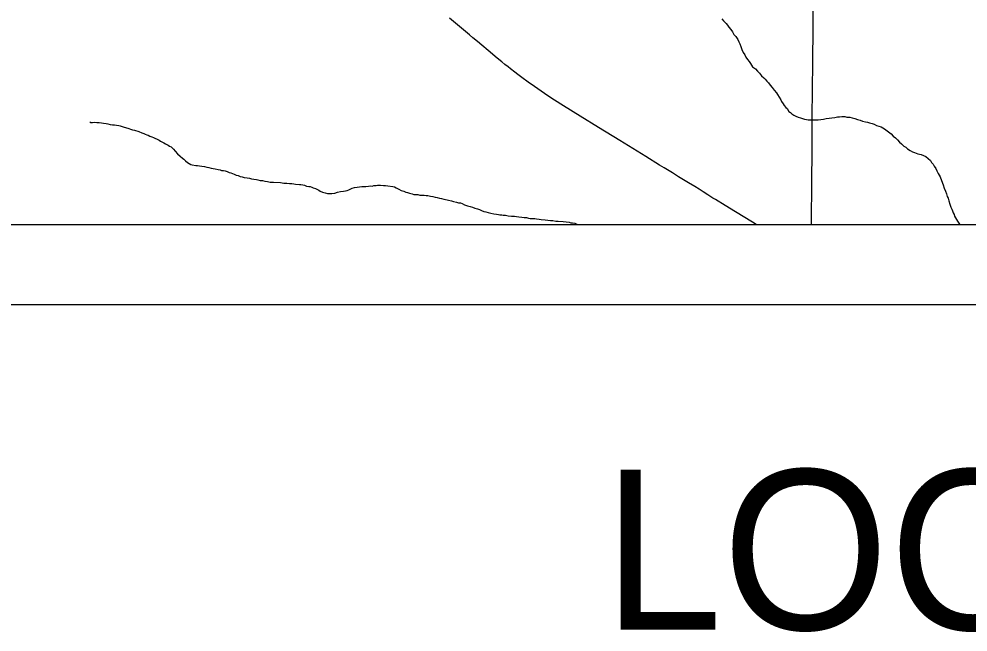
# Model space of a CAD drawing. Extents: x 0 to 34, y 0 to 22.
# Drawn here: x 3.697 to 4.882, y 13.591 to 14.357 of the extents above; entities that cross this region are included whole.
import ezdxf

# ---------------------------------------------------------------- set-up
doc = ezdxf.new("R2010")
doc.units = 0
for name, color, linetype in [('GM_X_Corporation', 7, 'Continuous'), ('GM_X_County_Road', 7, 'Continuous'), ('GM_X_Minor_River', 7, 'Continuous'), ('SH_Data', 7, 'Continuous'), ('SH_Text', 7, 'Continuous')]:
    doc.layers.add(name, color=color, linetype=linetype)

msp = doc.modelspace()

# ---------------------------------------------------------------- linework, layer by layer
at = {"layer": 'GM_X_Corporation'}
for points in [[(2.1, 14.1), (8.9, 14.1)], [(2.1, 14.1), (5.7036, 14.1)]]:
    msp.add_lwpolyline(points, dxfattribs=at)
at = {"layer": 'GM_X_County_Road'}
for points in [[(4.6868, 14.1), (4.6873, 14.1559), (4.6877, 14.1895), (4.6879, 14.2355), (4.6882, 14.2672), (4.6886, 14.3039), (4.689, 14.3449), (4.6895, 14.4002), (4.69, 14.4531), (4.6903, 14.4823), (4.6907, 14.5109), (4.6912, 14.5258), (4.692, 14.535), (4.6931, 14.543), (4.6946, 14.5509), (4.6961, 14.5568), (4.698, 14.562), (4.7003, 14.5686)], [(4.6181, 14.1), (4.6132, 14.103), (4.592, 14.116), (4.5793, 14.1237), (4.5671, 14.1312), (4.5639, 14.1332), (4.5576, 14.1372), (4.5518, 14.1408), (4.5466, 14.1441), (4.5413, 14.1474), (4.5333, 14.1522), (4.527, 14.1561), (4.5211, 14.1597), (4.5132, 14.1646), (4.5031, 14.1708), (4.4973, 14.1744), (4.4799, 14.1852), (4.4476, 14.205), (4.4211, 14.2213), (4.3979, 14.2357), (4.3773, 14.2485), (4.3662, 14.2555), (4.3579, 14.261), (4.341, 14.2726), (4.3333, 14.278), (4.3253, 14.2839), (4.3203, 14.2876), (4.3164, 14.2906), (4.311, 14.2948), (4.308, 14.2971), (4.3041, 14.3002), (4.3003, 14.3033), (4.2945, 14.308), (4.2921, 14.31), (4.2888, 14.3128), (4.2697, 14.3287), (4.2639, 14.3335), (4.2597, 14.3371), (4.2497, 14.3455), (4.2349, 14.3579)]]:
    msp.add_lwpolyline(points, dxfattribs=at)
at = {"layer": 'GM_X_Minor_River'}
msp.add_line((4.8709, 14.1016), (4.8724, 14.1), dxfattribs=at)
for points in [[(4.5751, 14.357), (4.5769, 14.3547), (4.5788, 14.3528), (4.5806, 14.3512), (4.5821, 14.3493), (4.5839, 14.3466), (4.5861, 14.3438), (4.5884, 14.3408), (4.5902, 14.3377), (4.5924, 14.335), (4.595, 14.3311), (4.5964, 14.3284), (4.5975, 14.3257), (4.5986, 14.3227), (4.6, 14.3188), (4.6018, 14.315), (4.6036, 14.3123), (4.6051, 14.3092), (4.6069, 14.3065), (4.6091, 14.3038), (4.611, 14.3015), (4.6135, 14.2972), (4.6169, 14.2945), (4.6195, 14.2918), (4.6221, 14.2891), (4.6246, 14.286), (4.6273, 14.2836), (4.6291, 14.2817)], [(4.6291, 14.2817), (4.6313, 14.2793), (4.6332, 14.277), (4.6354, 14.2743), (4.638, 14.2712), (4.6402, 14.2681), (4.6431, 14.2646), (4.6446, 14.2627), (4.6486, 14.2561), (4.6497, 14.2538), (4.6515, 14.2511), (4.653, 14.2488), (4.6549, 14.2465), (4.6567, 14.2449), (4.6589, 14.2415), (4.6608, 14.2399), (4.6626, 14.2383), (4.6649, 14.2368), (4.6675, 14.2356), (4.6705, 14.2343), (4.6731, 14.2335), (4.6758, 14.2327), (4.6784, 14.2319), (4.6807, 14.2314), (4.683, 14.231), (4.6852, 14.231), (4.689, 14.2309), (4.6921, 14.2308), (4.6955, 14.2311), (4.6985, 14.2314), (4.702, 14.2317), (4.7054, 14.2324), (4.7092, 14.233), (4.7126, 14.2333), (4.7161, 14.234), (4.7195, 14.2347), (4.7221, 14.2346), (4.7248, 14.235), (4.7286, 14.2349), (4.7313, 14.2344), (4.7347, 14.2343), (4.7377, 14.2335), (4.7411, 14.2327), (4.7445, 14.2314), (4.7479, 14.2306), (4.7509, 14.2294), (4.7543, 14.2286), (4.7569, 14.2281), (4.7596, 14.2273), (4.7626, 14.2265), (4.7652, 14.2253), (4.7682, 14.224), (4.7712, 14.2228), (4.7739, 14.222), (4.7761, 14.2208), (4.778, 14.2196), (4.7799, 14.2185), (4.7866, 14.2134), (4.7892, 14.2103), (4.7921, 14.2083), (4.7944, 14.206), (4.797, 14.2032), (4.7996, 14.2009), (4.8025, 14.1982), (4.8048, 14.1966), (4.807, 14.1946), (4.8104, 14.1927), (4.813, 14.1911), (4.8156, 14.1899), (4.8179, 14.1891), (4.8198, 14.1886), (4.8217, 14.1878), (4.8239, 14.1874), (4.8269, 14.1862), (4.8299, 14.185), (4.8329, 14.1826), (4.8355, 14.1799), (4.837, 14.1776), (4.8388, 14.1756), (4.8403, 14.173), (4.8421, 14.1702), (4.8436, 14.1672), (4.8454, 14.1637), (4.8476, 14.1595), (4.8494, 14.1549), (4.8515, 14.1495), (4.8529, 14.1457), (4.8544, 14.1418), (4.8554, 14.1384), (4.8565, 14.1353), (4.8576, 14.133), (4.8586, 14.1296), (4.8597, 14.1254), (4.8611, 14.1216), (4.8622, 14.1192), (4.8633, 14.1173), (4.864, 14.1146), (4.8651, 14.1127), (4.8658, 14.1104), (4.8694, 14.1043), (4.8709, 14.1016)], [(3.7858, 14.2283), (3.7865, 14.2276), (3.7873, 14.2275), (3.7892, 14.2275), (3.7915, 14.2278), (3.7945, 14.2277), (3.7972, 14.2277), (3.8002, 14.2272), (3.8028, 14.2268), (3.8059, 14.2263), (3.8081, 14.2259), (3.8112, 14.2251), (3.8138, 14.2246), (3.8165, 14.2246), (3.8191, 14.2241), (3.8218, 14.2237), (3.8236, 14.2233), (3.8259, 14.2224), (3.8285, 14.2216), (3.8304, 14.2212), (3.8342, 14.22), (3.8365, 14.2192), (3.8391, 14.2183), (3.8414, 14.2179), (3.847, 14.2162), (3.8508, 14.2146), (3.853, 14.2138), (3.8549, 14.213), (3.8568, 14.2122), (3.8587, 14.2118), (3.8606, 14.2106), (3.8632, 14.2098), (3.8651, 14.209), (3.8669, 14.2078), (3.8696, 14.2066), (3.8722, 14.2054), (3.8741, 14.2042), (3.8763, 14.203), (3.8782, 14.2022), (3.8801, 14.201), (3.8835, 14.1994), (3.8853, 14.1979), (3.8872, 14.1971), (3.8902, 14.1943), (3.8924, 14.1916), (3.895, 14.1885), (3.8987, 14.1854), (3.9013, 14.1831), (3.9032, 14.1819), (3.905, 14.1795), (3.9076, 14.1776), (3.9117, 14.1752), (3.9136, 14.1748), (3.9182, 14.1739), (3.9201, 14.1739), (3.9227, 14.1734), (3.9254, 14.173), (3.9288, 14.1725), (3.9318, 14.1717), (3.9344, 14.1713), (3.9371, 14.1704), (3.9397, 14.17), (3.9424, 14.1695), (3.9458, 14.1687), (3.9484, 14.1683), (3.9503, 14.1678), (3.9526, 14.1674), (3.9548, 14.167), (3.9571, 14.1662), (3.9597, 14.1653), (3.9616, 14.1645), (3.9639, 14.1637), (3.9661, 14.1629), (3.9684, 14.1617), (3.971, 14.1613), (3.9736, 14.1601), (3.9759, 14.1596), (3.9785, 14.1588), (3.982, 14.1584), (3.985, 14.1579), (3.9876, 14.1571), (3.9906, 14.1566), (3.9937, 14.1562), (3.9956, 14.1561), (3.9986, 14.1553), (4.0012, 14.1549), (4.0043, 14.1544), (4.0077, 14.1539), (4.0111, 14.1531), (4.0152, 14.153), (4.024, 14.1524), (4.0281, 14.1519), (4.0319, 14.1519), (4.0349, 14.1514), (4.038, 14.1513), (4.0406, 14.1509), (4.0425, 14.1505), (4.0474, 14.15), (4.0493, 14.1499), (4.0516, 14.1495), (4.0539, 14.1491)], [(4.0539, 14.1491), (4.0565, 14.1482), (4.0592, 14.1478), (4.061, 14.1474), (4.0629, 14.1466), (4.0648, 14.1461), (4.0674, 14.1449), (4.0693, 14.1441), (4.0716, 14.1429), (4.0734, 14.1418), (4.0764, 14.1405), (4.0798, 14.1397), (4.0825, 14.1389), (4.0855, 14.1388), (4.0878, 14.1388), (4.0916, 14.1394), (4.095, 14.1405), (4.0989, 14.1412), (4.1027, 14.1418), (4.105, 14.1421), (4.1069, 14.1425), (4.1092, 14.1436), (4.1134, 14.1454), (4.1161, 14.1464), (4.1195, 14.1467), (4.1225, 14.147), (4.1256, 14.1474), (4.1282, 14.1477), (4.1305, 14.1476), (4.1339, 14.1479), (4.1359, 14.1483), (4.1381, 14.1482), (4.1404, 14.1489), (4.1431, 14.1488), (4.145, 14.1492), (4.1469, 14.1491), (4.1488, 14.1491), (4.1526, 14.149), (4.1548, 14.1489), (4.1579, 14.1485), (4.1643, 14.1476), (4.1662, 14.1472), (4.1684, 14.146), (4.1718, 14.1444), (4.1744, 14.1428), (4.1778, 14.1416), (4.1805, 14.1407), (4.1824, 14.1399), (4.185, 14.1391), (4.1884, 14.1383), (4.1903, 14.1378), (4.1926, 14.1378), (4.1952, 14.1374), (4.1978, 14.1369), (4.2005, 14.1368), (4.2032, 14.1368), (4.2058, 14.1363), (4.2077, 14.1363), (4.2111, 14.1355), (4.2141, 14.135), (4.2168, 14.1342), (4.2194, 14.1337), (4.2224, 14.1329), (4.2251, 14.1325), (4.2277, 14.1316), (4.23, 14.1312), (4.2319, 14.1308), (4.2338, 14.1304), (4.2372, 14.1295), (4.2398, 14.1287), (4.2436, 14.1282), (4.2462, 14.1274), (4.2485, 14.127), (4.2507, 14.1262), (4.2538, 14.1249), (4.2575, 14.1233), (4.2605, 14.1225), (4.2635, 14.1217), (4.2666, 14.1205), (4.27, 14.1196), (4.2722, 14.1188), (4.2748, 14.1176), (4.2778, 14.1164), (4.2801, 14.116), (4.2831, 14.1151), (4.2865, 14.1143), (4.2903, 14.1134), (4.2937, 14.113), (4.296, 14.1125), (4.2979, 14.1121), (4.3001, 14.1121), (4.302, 14.1116), (4.3047, 14.1116), (4.3081, 14.1111), (4.3123, 14.1106), (4.3161, 14.1106), (4.3187, 14.1101), (4.3214, 14.1097), (4.3251, 14.1092), (4.3282, 14.1087), (4.3312, 14.1087)], [(4.3312, 14.1087), (4.3335, 14.1082), (4.3357, 14.1078), (4.3391, 14.1077), (4.3414, 14.1077), (4.3437, 14.1072), (4.3467, 14.1068), (4.3494, 14.1063), (4.3543, 14.1059), (4.3611, 14.1053), (4.3641, 14.1052), (4.3679, 14.1044), (4.3706, 14.1043), (4.377, 14.1038), (4.3808, 14.1033), (4.3842, 14.1029), (4.3865, 14.1024), (4.3887, 14.102), (4.3914, 14.1016), (4.394, 14.1007), (4.3962, 14.1)]]:
    msp.add_lwpolyline(points, dxfattribs=at)
at = {"layer": 'SH_Data'}
for p, q in [((2.1, 14.1), (8.9, 14.1)), ((2, 14), (9, 14))]:
    msp.add_line(p, q, dxfattribs=at)

# ---------------------------------------------------------------- texts
at = {"layer": 'SH_Text'}
msp.add_text('LOCATION MAP', height=0.2, dxfattribs=at).set_placement((4.4269, 13.5937))

doc.saveas('drawing.dxf')
